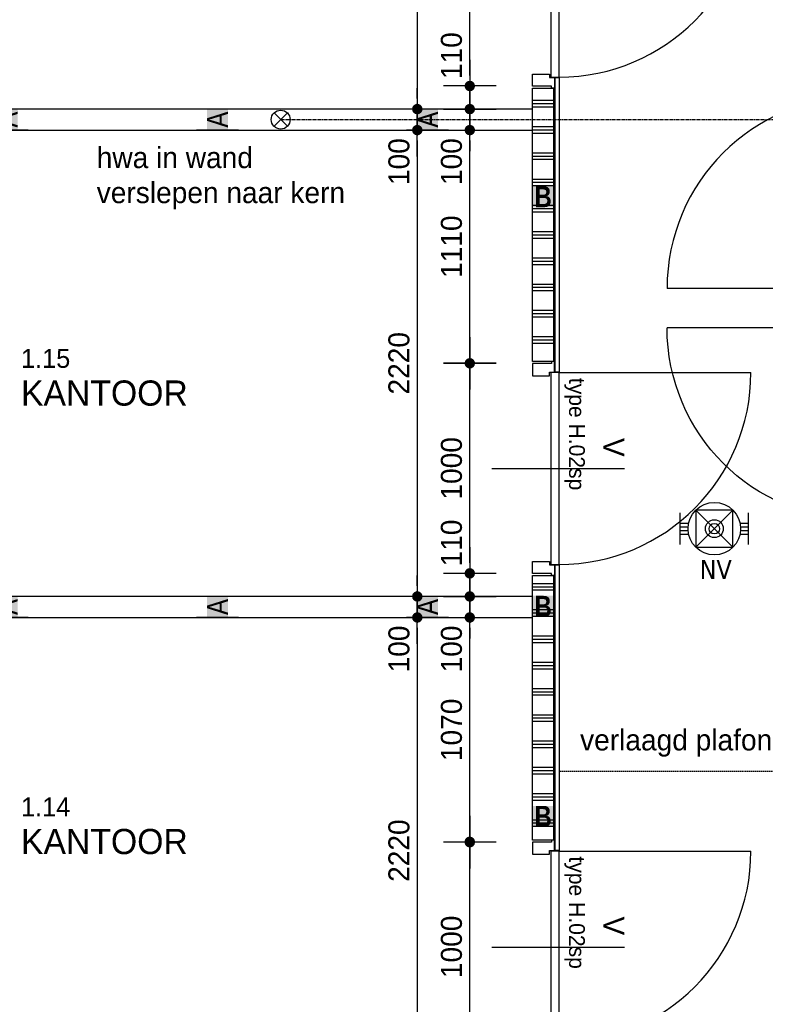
# Model space of a CAD drawing. Header units: millimetres. Extents: x -297000 to 504135, y -166520 to 252050.
# Tile 374 of 416: x 73433 to 76982, y 15654 to 20341. Entities that reach past the tile are written whole.
import ezdxf
from ezdxf.enums import TextEntityAlignment as Align

# ---------------------------------------------------------------- set-up
doc = ezdxf.new("R2010")
doc.units = ezdxf.units.MM
doc.header["$MEASUREMENT"] = 0
doc.linetypes.add('CENTER', pattern=[50.8, 31.75, -6.35, 6.35, -6.35])
doc.linetypes.add('HIDDEN', pattern=[0.375, 0.25, -0.125])
doc.layers.get('Defpoints').update_dxf_attribs({"color": 6})
for name, color, linetype in [('010_D0050_D', 1, 'Continuous'), ('010_T0050_T', 4, 'Continuous'), ('010_T0100_T', 4, 'Continuous'), ('068_HATCH_H', 8, 'Continuous'), ('080_SYMBO_G', 1, 'Continuous'), ('220_WALIN_E', 1, 'Continuous'), ('220_WALIN_G', 1, 'Continuous'), ('320_DOORS_E', 8, 'Continuous'), ('320_DOORS_G', 2, 'Continuous'), ('410_WAFEX_G', 1, 'Continuous'), ('420_WAFIN_G', 1, 'Continuous'), ('520_DRAIN_E', 8, 'Continuous'), ('520_DRAIN_G', 2, 'Continuous'), ('EB63201-_ATTRIB', 2, 'Continuous')]:
    doc.layers.add(name, color=color, linetype=linetype)
doc.styles.add('NORATT', font='TAHOMA.TTF')
doc.styles.add('VMX 1 SMALL 100', font='unvr55w.TTF', dxfattribs={"height": 100})
doc.styles.add('VMX 2 MEDIUM 100', font='unvr55w.TTF', dxfattribs={"height": 200})
doc.styles.add('VMX 2 MEDIUM 50', font='unvr55w.TTF', dxfattribs={"height": 100})
doc.dimstyles.new('1_25', dxfattribs={"dimscale": 25, "dimtxt": 3.5, "dimasz": 3.5, "dimexe": 1.25, "dimexo": 0.625, "dimgap": 1, "dimtad": 1, "dimdec": 0, "dimdsep": 46, "dimtxsty": 'Standard', "dimcen": 2.5, "dimclrd": 256, "dimclre": 256, "dimclrt": 10, "dimadec": 0, "dimazin": 0, "dimtfac": 1, "dimtdec": 0, "dimtmove": 0, "dimatfit": 3, "dimfxl": 0, "dimtvp": 1, "dimtolj": 1, "dimtzin": 0, "dimlwd": -1, "dimlwe": -1, "dimarcsym": 0})
doc.dimstyles.new('VMX 50', dxfattribs={"dimscale": 50, "dimtxt": 1, "dimasz": 1, "dimexe": 2, "dimexo": 2, "dimgap": 0.7, "dimtad": 1, "dimdec": 0, "dimdsep": 46, "dimtxsty": 'VMX 2 MEDIUM 50', "dimblk1": 'VMX-DIM-ARROW', "dimblk2": 'VMX-DIM-ARROW', "dimsah": 1, "dimcen": 1, "dimdle": 2, "dimse1": 1, "dimse2": 1, "dimclrd": 256, "dimclre": 256, "dimclrt": 256, "dimadec": 0, "dimazin": 0, "dimtm": 1e-09, "dimtfac": 1, "dimtdec": 0, "dimtmove": 2, "dimatfit": 2, "dimldrblk": 'VMX-DIM-ARROW', "dimfxl": 0, "dimtolj": 2, "dimlwd": -1, "dimarcsym": 0})

# ---------------------------------------------------------------- blocks, each defined once
blk = doc.blocks.new('VMX-DIM-ARROW')
h = blk.add_hatch(color=256)
edge = h.paths.add_edge_path()
edge.add_arc((0, 0), 0.5, 0, 360)
for p, q in [((0, 2.5), (0, -2.5)), ((-2.5, 0), (2.5, 0))]:
    blk.add_line(p, q)
blk = doc.blocks.new('*D400')
at = {"layer": '010_D0050_D'}
blk.add_line((75575.1, 15477), (75575.1, 16377), dxfattribs=at)
at = {"layer": 'Defpoints', "color": 0}
for p in [(75575.1, 16427), (75825.1, 16427), (75825.1, 15427)]:
    blk.add_point(p, dxfattribs=at)
at = {"layer": '010_D0050_D', "xscale": 50, "yscale": 50, "zscale": 50}
for p, rotation in [((75575.1, 16427), 90), ((75575.1, 15427), 270)]:
    blk.add_blockref('VMX-DIM-ARROW', p, dxfattribs=dict(at, rotation=rotation))
at = {"layer": '010_D0050_D', "insert": (75488.2, 15927), "char_height": 100, "attachment_point": 5, "rotation": 90, "style": 'VMX 2 MEDIUM 50'}
blk.add_mtext('\\A2;1000', dxfattribs=at)
blk = doc.blocks.new('*D402')
at = {"layer": '010_D0050_D'}
blk.add_line((75575.1, 16475), (75575.1, 17445), dxfattribs=at)
at = {"layer": 'Defpoints', "color": 0}
for p in [(75575.1, 17495), (75825.1, 17495), (75825.1, 16425)]:
    blk.add_point(p, dxfattribs=at)
at = {"layer": '010_D0050_D', "xscale": 50, "yscale": 50, "zscale": 50}
for p, rotation in [((75575.1, 17495), 90), ((75575.1, 16425), 270)]:
    blk.add_blockref('VMX-DIM-ARROW', p, dxfattribs=dict(at, rotation=rotation))
at = {"layer": '010_D0050_D', "insert": (75488.2, 16960), "char_height": 100, "attachment_point": 5, "rotation": 90, "style": 'VMX 2 MEDIUM 50'}
blk.add_mtext('\\A2;1070', dxfattribs=at)
blk = doc.blocks.new('*D403')
at = {"layer": '010_D0050_D'}
for p, q in [((75575.1, 17645), (75575.1, 17695)), ((75575.1, 17495), (75575.1, 17595)), ((75575.1, 17445), (75575.1, 17395))]:
    blk.add_line(p, q, dxfattribs=at)
at = {"layer": 'Defpoints', "color": 0}
for p in [(75575.1, 17595), (75825.1, 17595), (75825.1, 17495)]:
    blk.add_point(p, dxfattribs=at)
at = {"layer": '010_D0050_D', "xscale": 50, "yscale": 50, "zscale": 50}
for p, rotation in [((75575.1, 17595), 270), ((75575.1, 17495), 90)]:
    blk.add_blockref('VMX-DIM-ARROW', p, dxfattribs=dict(at, rotation=rotation))
at = {"layer": '010_D0050_D', "insert": (75488.2, 17345), "char_height": 100, "attachment_point": 5, "rotation": 90, "style": 'VMX 2 MEDIUM 50'}
blk.add_mtext('\\A2;100', dxfattribs=at)
blk = doc.blocks.new('*D404')
at = {"layer": '010_D0050_D'}
for p, q in [((75575.1, 17755), (75575.1, 17805)), ((75575.1, 17595), (75575.1, 17705)), ((75575.1, 17545), (75575.1, 17495))]:
    blk.add_line(p, q, dxfattribs=at)
at = {"layer": 'Defpoints', "color": 0}
for p in [(75575.1, 17705), (75825.1, 17705), (75825.1, 17595)]:
    blk.add_point(p, dxfattribs=at)
at = {"layer": '010_D0050_D', "xscale": 50, "yscale": 50, "zscale": 50}
for p, rotation in [((75575.1, 17705), 270), ((75575.1, 17595), 90)]:
    blk.add_blockref('VMX-DIM-ARROW', p, dxfattribs=dict(at, rotation=rotation))
at = {"layer": '010_D0050_D', "insert": (75488.2, 17849.5), "char_height": 100, "attachment_point": 5, "rotation": 90, "style": 'VMX 2 MEDIUM 50'}
blk.add_mtext('\\A2;110', dxfattribs=at)
blk = doc.blocks.new('*D405')
at = {"layer": '010_D0050_D'}
blk.add_line((75575.1, 17755), (75575.1, 18655), dxfattribs=at)
at = {"layer": 'Defpoints', "color": 0}
for p in [(75575.1, 18705), (75825.1, 18705), (75825.1, 17705)]:
    blk.add_point(p, dxfattribs=at)
at = {"layer": '010_D0050_D', "xscale": 50, "yscale": 50, "zscale": 50}
for p, rotation in [((75575.1, 18705), 90), ((75575.1, 17705), 270)]:
    blk.add_blockref('VMX-DIM-ARROW', p, dxfattribs=dict(at, rotation=rotation))
at = {"layer": '010_D0050_D', "insert": (75488.2, 18205), "char_height": 100, "attachment_point": 5, "rotation": 90, "style": 'VMX 2 MEDIUM 50'}
blk.add_mtext('\\A2;1000', dxfattribs=at)
blk = doc.blocks.new('*D406')
at = {"layer": '010_D0050_D'}
blk.add_line((75575.1, 18755), (75575.1, 19765), dxfattribs=at)
at = {"layer": 'Defpoints', "color": 0}
for p in [(75575.1, 19815), (75825.1, 19815), (75825.1, 18705)]:
    blk.add_point(p, dxfattribs=at)
at = {"layer": '010_D0050_D', "xscale": 50, "yscale": 50, "zscale": 50}
for p, rotation in [((75575.1, 19815), 90), ((75575.1, 18705), 270)]:
    blk.add_blockref('VMX-DIM-ARROW', p, dxfattribs=dict(at, rotation=rotation))
at = {"layer": '010_D0050_D', "insert": (75488.2, 19260), "char_height": 100, "attachment_point": 5, "rotation": 90, "style": 'VMX 2 MEDIUM 50'}
blk.add_mtext('\\A2;1110', dxfattribs=at)
blk = doc.blocks.new('*D407')
at = {"layer": '010_D0050_D'}
for p, q in [((75575.1, 19965), (75575.1, 20015)), ((75575.1, 19815), (75575.1, 19915)), ((75575.1, 19765), (75575.1, 19715))]:
    blk.add_line(p, q, dxfattribs=at)
at = {"layer": 'Defpoints', "color": 0}
for p in [(75575.1, 19915), (75825.1, 19915), (75825.1, 19815)]:
    blk.add_point(p, dxfattribs=at)
at = {"layer": '010_D0050_D', "xscale": 50, "yscale": 50, "zscale": 50}
for p, rotation in [((75575.1, 19915), 270), ((75575.1, 19815), 90)]:
    blk.add_blockref('VMX-DIM-ARROW', p, dxfattribs=dict(at, rotation=rotation))
at = {"layer": '010_D0050_D', "insert": (75488.2, 19665), "char_height": 100, "attachment_point": 5, "rotation": 90, "style": 'VMX 2 MEDIUM 50'}
blk.add_mtext('\\A2;100', dxfattribs=at)
blk = doc.blocks.new('*D408')
at = {"layer": '010_D0050_D'}
for p, q in [((75575.1, 20075), (75575.1, 20125)), ((75575.1, 19915), (75575.1, 20025)), ((75575.1, 19865), (75575.1, 19815))]:
    blk.add_line(p, q, dxfattribs=at)
at = {"layer": 'Defpoints', "color": 0}
for p in [(75575.1, 20025), (75825.1, 20025), (75825.1, 19915)]:
    blk.add_point(p, dxfattribs=at)
at = {"layer": '010_D0050_D', "xscale": 50, "yscale": 50, "zscale": 50}
for p, rotation in [((75575.1, 20025), 270), ((75575.1, 19915), 90)]:
    blk.add_blockref('VMX-DIM-ARROW', p, dxfattribs=dict(at, rotation=rotation))
at = {"layer": '010_D0050_D', "insert": (75488.2, 20169.5), "char_height": 100, "attachment_point": 5, "rotation": 90, "style": 'VMX 2 MEDIUM 50'}
blk.add_mtext('\\A2;110', dxfattribs=at)
blk = doc.blocks.new('*D409')
at = {"layer": '010_D0050_D'}
blk.add_line((75575.1, 20075), (75575.1, 20975), dxfattribs=at)
at = {"layer": 'Defpoints', "color": 0}
for p in [(75575.1, 21025), (75825.1, 21025), (75825.1, 20025)]:
    blk.add_point(p, dxfattribs=at)
at = {"layer": '010_D0050_D', "xscale": 50, "yscale": 50, "zscale": 50}
for p, rotation in [((75575.1, 21025), 90), ((75575.1, 20025), 270)]:
    blk.add_blockref('VMX-DIM-ARROW', p, dxfattribs=dict(at, rotation=rotation))
at = {"layer": '010_D0050_D', "insert": (75488.2, 20525), "char_height": 100, "attachment_point": 5, "rotation": 90, "style": 'VMX 2 MEDIUM 50'}
blk.add_mtext('\\A2;1000', dxfattribs=at)
blk = doc.blocks.new('*D421')
at = {"layer": '010_D0050_D'}
blk.add_line((75325.1, 22085), (75325.1, 19965), dxfattribs=at)
at = {"layer": 'Defpoints', "color": 0}
for p in [(75925, 22135), (75325.1, 19915), (75925, 19915)]:
    blk.add_point(p, dxfattribs=at)
at = {"layer": '010_D0050_D', "xscale": 50, "yscale": 50, "zscale": 50}
for p, rotation in [((75325.1, 22135), 90), ((75325.1, 19915), 270)]:
    blk.add_blockref('VMX-DIM-ARROW', p, dxfattribs=dict(at, rotation=rotation))
at = {"layer": '010_D0050_D', "insert": (75238.2, 21025), "char_height": 100, "attachment_point": 5, "rotation": 90, "style": 'VMX 2 MEDIUM 50'}
blk.add_mtext('\\A2;2220', dxfattribs=at)
blk = doc.blocks.new('*D422')
at = {"layer": '010_D0050_D'}
for p, q in [((75325.1, 19965), (75325.1, 20015)), ((75325.1, 19815), (75325.1, 19915)), ((75325.1, 19765), (75325.1, 19715))]:
    blk.add_line(p, q, dxfattribs=at)
at = {"layer": 'Defpoints', "color": 0}
for p in [(75325.1, 19915), (75575.1, 19915), (75575.1, 19815)]:
    blk.add_point(p, dxfattribs=at)
at = {"layer": '010_D0050_D', "xscale": 50, "yscale": 50, "zscale": 50}
for p, rotation in [((75325.1, 19915), 270), ((75325.1, 19815), 90)]:
    blk.add_blockref('VMX-DIM-ARROW', p, dxfattribs=dict(at, rotation=rotation))
at = {"layer": '010_D0050_D', "insert": (75238.2, 19665), "char_height": 100, "attachment_point": 5, "rotation": 90, "style": 'VMX 2 MEDIUM 50'}
blk.add_mtext('\\A2;100', dxfattribs=at)
blk = doc.blocks.new('*D423')
at = {"layer": '010_D0050_D'}
blk.add_line((75325.1, 19765), (75325.1, 17645), dxfattribs=at)
at = {"layer": 'Defpoints', "color": 0}
for p in [(75925, 19815), (75325.1, 17595), (75925, 17595)]:
    blk.add_point(p, dxfattribs=at)
at = {"layer": '010_D0050_D', "xscale": 50, "yscale": 50, "zscale": 50}
for p, rotation in [((75325.1, 19815), 90), ((75325.1, 17595), 270)]:
    blk.add_blockref('VMX-DIM-ARROW', p, dxfattribs=dict(at, rotation=rotation))
at = {"layer": '010_D0050_D', "insert": (75238.2, 18705), "char_height": 100, "attachment_point": 5, "rotation": 90, "style": 'VMX 2 MEDIUM 50'}
blk.add_mtext('\\A2;2220', dxfattribs=at)
blk = doc.blocks.new('*D424')
at = {"layer": '010_D0050_D'}
for p, q in [((75325.1, 17645), (75325.1, 17695)), ((75325.1, 17495), (75325.1, 17595)), ((75325.1, 17445), (75325.1, 17395))]:
    blk.add_line(p, q, dxfattribs=at)
at = {"layer": 'Defpoints', "color": 0}
for p in [(75325.1, 17595), (75575.1, 17595), (75575.1, 17495)]:
    blk.add_point(p, dxfattribs=at)
at = {"layer": '010_D0050_D', "xscale": 50, "yscale": 50, "zscale": 50}
for p, rotation in [((75325.1, 17595), 270), ((75325.1, 17495), 90)]:
    blk.add_blockref('VMX-DIM-ARROW', p, dxfattribs=dict(at, rotation=rotation))
at = {"layer": '010_D0050_D', "insert": (75238.2, 17345), "char_height": 100, "attachment_point": 5, "rotation": 90, "style": 'VMX 2 MEDIUM 50'}
blk.add_mtext('\\A2;100', dxfattribs=at)
blk = doc.blocks.new('*D425')
at = {"layer": '010_D0050_D'}
blk.add_line((75325.1, 17445), (75325.1, 15325), dxfattribs=at)
at = {"layer": 'Defpoints', "color": 0}
for p in [(75925, 17495), (75325.1, 15275), (75925, 15275)]:
    blk.add_point(p, dxfattribs=at)
at = {"layer": '010_D0050_D', "xscale": 50, "yscale": 50, "zscale": 50}
for p, rotation in [((75325.1, 17495), 90), ((75325.1, 15275), 270)]:
    blk.add_blockref('VMX-DIM-ARROW', p, dxfattribs=dict(at, rotation=rotation))
at = {"layer": '010_D0050_D', "insert": (75238.2, 16385), "char_height": 100, "attachment_point": 5, "rotation": 90, "style": 'VMX 2 MEDIUM 50'}
blk.add_mtext('\\A2;2220', dxfattribs=at)
blk = doc.blocks.new('*U1235')
at = {"layer": '068_HATCH_H'}
h = blk.add_hatch(dxfattribs=at)
h.set_pattern_fill('PLAST', color=256, scale=500, angle=180, style=0)
h.set_pattern_definition([(180, (0, 3086.45), (-2e-14, -125), []), (180, (-2e-15, 3070.82), (-2e-14, -125), []), (180, (-4e-15, 3055.2), (-2e-14, -125), [])])
h.paths.add_polyline_path([(0, 3086.4), (100, 3086.4), (100, 4086.4), (0, 4086.4)])
at = {"layer": '220_WALIN_G', "ltscale": 10}
for p, q in [((0, 3400), (0, 3600)), ((100, 3400), (100, 3600)), ((0, 2400), (0, 2600)), ((100, 2400), (100, 2600)), ((0, 1400), (0, 1600)), ((100, 1400), (100, 1600)), ((0, 400), (0, 600)), ((100, 400), (100, 600))]:
    blk.add_line(p, q, dxfattribs=at)
blk.add_lwpolyline([(0, 0), (100, 0), (100, 4086.4), (0, 4086.4)], close=True, dxfattribs=at)
at = {"layer": '220_WALIN_E', "ltscale": 10, "char_height": 100, "width": 100, "attachment_point": 5, "style": 'VMX 1 SMALL 100', "bg_fill": 1, "box_fill_scale": 1, "bg_fill_color": 255, "bg_fill_transparency": 0}
for insert in [(50, 3500), (50, 2500), (50, 1500), (50, 500)]:
    blk.add_mtext('{\\fUnivers Condensed|b0|i0|c0|p34;A}', dxfattribs=dict(at, insert=insert))
blk = doc.blocks.new('DEUR1000_hpl finish')
at = {"layer": '320_DOORS_E'}
blk.add_arc((52.5, 126), 913, 0, 90, dxfattribs=at)
at = {"layer": '320_DOORS_G'}
blk.add_lwpolyline([(52.5, 126), (52.5, 1039)], dxfattribs=at)
for points in [[(9, 0), (67, 0), (67, 81), (50, 81), (50, 104), (0, 104), (0, 90), (9, 90), (9, 0)], [(52.5, 126), (52.5, 86), (965.5, 86), (965.5, 126)], [(1009, 0), (951, 0), (951, 81), (968, 81), (968, 104), (1018, 104), (1018, 90), (1009, 90), (1009, 0)]]:
    blk.add_lwpolyline(points, close=True, dxfattribs=at)
blk = doc.blocks.new('*D942')
at = {"layer": 'Defpoints'}
for p, q in [((-595.6, 1673.5), (-897.4, 1673.5)), ((-866.2, 1586), (-866.2, 360.5)), ((-216.2, 273), (-897.4, 273))]:
    blk.add_line(p, q, dxfattribs=at)
at = {"layer": 'Defpoints', "color": 0}
for p in [(-580, 1673.5), (-866.2, 273), (-200.5, 273)]:
    blk.add_point(p, dxfattribs=at)
at = {"layer": 'Defpoints'}
for points in [[(-880.7, 1586), (-851.6, 1586), (-866.2, 1673.5)], [(-880.7, 360.5), (-851.6, 360.5), (-866.2, 273)]]:
    blk.add_solid(points, dxfattribs=at)
at = {"layer": 'Defpoints', "color": 10, "insert": (-934.9, 1004), "char_height": 87.5, "attachment_point": 5, "rotation": 90}
blk.add_mtext('\\A1;1400', dxfattribs=at)
blk = doc.blocks.new('*D943')
at = {"layer": 'Defpoints'}
for p, q in [((-1130, 1009.1), (-1130, 1219.7)), ((-30, 1009.1), (-30, 1219.7)), ((-1042.5, 1188.4), (-117.5, 1188.4))]:
    blk.add_line(p, q, dxfattribs=at)
at = {"layer": 'Defpoints', "color": 0}
for p in [(-30, 1188.4), (-1130, 993.5), (-30, 993.5)]:
    blk.add_point(p, dxfattribs=at)
at = {"layer": 'Defpoints'}
for points in [[(-1042.5, 1203), (-1042.5, 1173.8), (-1130, 1188.4)], [(-117.5, 1203), (-117.5, 1173.8), (-30, 1188.4)]]:
    blk.add_solid(points, dxfattribs=at)
at = {"layer": 'Defpoints', "color": 10, "insert": (-580, 1257.2), "char_height": 87.5, "attachment_point": 5}
blk.add_mtext('\\A1;1100', dxfattribs=at)
blk = doc.blocks.new('v-deur')
at = {"layer": '080_SYMBO_G'}
blk.add_line((0, -315.7), (0, 315.7), dxfattribs=at)
at = {"layer": '080_SYMBO_G', "insert": (-56.4, 315.7), "char_height": 100, "attachment_point": 3, "style": 'VMX 2 MEDIUM 100'}
blk.add_mtext('V', dxfattribs=at)
blk = doc.blocks.new('*U1225')
at = {"layer": '068_HATCH_H'}
h = blk.add_hatch(dxfattribs=at)
h.set_pattern_fill('PLAST', color=256, scale=500, angle=180, style=0)
h.set_pattern_definition([(180, (0, 3086.45), (-2e-14, -125), []), (180, (-2e-15, 3070.82), (-2e-14, -125), []), (180, (-4e-15, 3055.2), (-2e-14, -125), [])])
h.paths.add_polyline_path([(0, 3086.4), (100, 3086.4), (100, 4086.4), (0, 4086.4)])
at = {"layer": '220_WALIN_G', "ltscale": 10}
for p, q in [((0, 3400), (0, 3600)), ((100, 3400), (100, 3600)), ((0, 2400), (0, 2600)), ((100, 2400), (100, 2600)), ((0, 1400), (0, 1600)), ((100, 1400), (100, 1600)), ((0, 400), (0, 600)), ((100, 400), (100, 600))]:
    blk.add_line(p, q, dxfattribs=at)
blk.add_lwpolyline([(0, 0), (100, 0), (100, 4086.4), (0, 4086.4)], close=True, dxfattribs=at)
at = {"layer": '220_WALIN_E', "ltscale": 10, "char_height": 100, "width": 100, "attachment_point": 5, "style": 'VMX 1 SMALL 100', "bg_fill": 1, "box_fill_scale": 1, "bg_fill_color": 255, "bg_fill_transparency": 0}
for insert in [(50, 3500), (50, 2500), (50, 1500), (50, 500)]:
    blk.add_mtext('{\\fUnivers Condensed|b0|i0|c0|p34;A}', dxfattribs=dict(at, insert=insert))
blk = doc.blocks.new('EJ3T02')
at = {"color": 0}
for p, q in [((-3.25, -1.5), (-3.25, 1.5)), ((-1.768, 1.768), (1.768, -1.768)), ((1.768, 1.768), (-1.768, -1.768)), ((3.25, -1.5), (3.25, 1.5)), ((-3.25, 0.525), (-2.444, 0.525)), ((-3.25, 0.175), (-2.494, 0.175)), ((2.444, 0.525), (3.25, 0.525)), ((2.494, 0.175), (3.25, 0.175)), ((-3.25, -0.175), (-2.494, -0.175)), ((-3.25, -0.525), (-2.444, -0.525)), ((2.444, -0.525), (3.25, -0.525)), ((2.494, -0.175), (3.25, -0.175))]:
    blk.add_line(p, q, dxfattribs=at)
blk.add_lwpolyline([(1.768, -1.768), (1.768, 1.768), (-1.768, 1.768), (-1.768, -1.768)], close=True, dxfattribs=at)
blk.add_lwpolyline([(1.768, -1.768), (1.75, -1.75)], dxfattribs=at)
for radius in [2.5, 0.85, 0.5]:
    blk.add_circle((0, 0), radius, dxfattribs=at)
at = {"color": 0, "style": 'NORATT'}
for tag, flags, p in [('GELIJK', 9, (3.5, 7.5)), ('SCHAK', 8, (3.5, 5.25)), ('NUMMER', 8, (3.5, 3.5)), ('A_CODE', 8, (-3.5, 2.75)), ('GROEP', 8, (-3.5, -2.75)), ('KAST', 9, (3.5, -2.75))]:
    blk.add_attdef(tag, text='', height=1.8, dxfattribs=dict(at, flags=flags)).set_placement(p, align=Align.MIDDLE_CENTER)
blk = doc.blocks.new('LIFT')
at = {"layer": 'Defpoints'}
dim = blk.add_linear_dim(base=(-866.1646, 273.0068), p1=(-580, 1673.5), p2=(-200.5306, 273.0068), angle=90, dimstyle='1_25', dxfattribs=at)
dim.commit()
dim.dimension.update_dxf_attribs({"geometry": '*D942', "text_midpoint": (-866.1646, 1004), "dimtype": 128})
dim = blk.add_linear_dim(base=(-30, 1188.4), p1=(-1130, 993.5), p2=(-30, 993.5), dimstyle='1_25', dxfattribs=at)
dim.commit()
dim.dimension.update_dxf_attribs({"geometry": '*D943', "text_midpoint": (-580, 1257.2)})
blk = doc.blocks.new('1006_X-01.01')
at = {"layer": '068_HATCH_H'}
h = blk.add_hatch(dxfattribs=at)
h.set_pattern_fill('PLAST', color=256, scale=500, angle=180, style=0)
h.set_pattern_definition([(360, (4199, 10082.15), (-2e-14, -125), []), (360, (4199, 10066.52), (-2e-14, -125), []), (360, (4199, 10050.9), (-2e-14, -125), [])])
h.paths.add_polyline_path([(4199, 9288), (4098.9, 9288), (4099, 10590), (4199, 10590)])
h = blk.add_hatch(dxfattribs=at)
h.set_pattern_fill('PLAST', color=256, scale=500, angle=180, style=0)
h.set_pattern_definition([(360, (4199, 7782.15), (-2e-14, -125), []), (360, (4199, 7766.52), (-2e-14, -125), []), (360, (4199, 7750.9), (-2e-14, -125), [])])
h.paths.add_polyline_path([(4199, 7010), (4098.9, 7010), (4099, 8270), (4199, 8270)])
at = {"layer": '220_WALIN_G', "ltscale": 10}
for points in [[(4199, 9288), (4098.9, 9288), (4099, 10590), (4199, 10590)], [(4199, 7010), (4098.9, 7010), (4099, 8270), (4199, 8270)]]:
    blk.add_lwpolyline(points, close=True, dxfattribs=at)
at = {"layer": '410_WAFEX_G', "color": 8, "linetype": 'HIDDEN', "ltscale": 25}
blk.add_line((5652, 7337), (4225, 7337), dxfattribs=at)
at = {"layer": '420_WAFIN_G'}
for points in [[(4206, 9238), (4206, 10640), (4225, 10640), (4225, 9238), (4206, 9238)], [(4206, 6960), (4206, 8320), (4225, 8320), (4225, 6960), (4206, 6960)]]:
    blk.add_lwpolyline(points, dxfattribs=at)
at = {"layer": '520_DRAIN_E', "linetype": 'CENTER', "ltscale": 0.5}
blk.add_lwpolyline([(2900, 10439.9), (9572, 10439.9)], dxfattribs=at)
at = {"layer": '520_DRAIN_G'}
for p, q in [((2868.2, 10408.1), (2931.8, 10471.7)), ((2931.8, 10408.1), (2868.2, 10471.7))]:
    blk.add_line(p, q, dxfattribs=at)
blk.add_ellipse((2900, 10439.9), major_axis=(-0.3, 45), ratio=1, start_param=4.704623, end_param=10.987808, dxfattribs=at)
for p, rotation in [((4099, 11608), 270), ((5778, 9584), 90), ((4099, 9288), 270), ((4099, 7010), 270)]:
    blk.add_blockref('DEUR1000_hpl finish', p, dxfattribs=dict(rotation=rotation))
at = {"xscale": -1, "rotation": 90}
blk.add_blockref('DEUR1000_hpl finish', (5778, 9502), dxfattribs=at)
at = {"xscale": -1}
blk.add_blockref('LIFT', (9822, 7592), dxfattribs=at)
at = {"color": 9}
ref = blk.add_blockref('EJ3T02', (4964, 8492.5), dxfattribs=dict(at, xscale=50, yscale=50, zscale=50))
ref.add_attrib('A_CODE', 'NV', dxfattribs={"layer": 'EB63201-_ATTRIB', "color": 1, "height": 90, "style": 'NORATT', "flags": 8}).set_placement((4970.7, 8298.2), align=Align.MIDDLE_CENTER)
at = {"layer": '010_T0100_T', "color": 7, "rotation": 270}
for p in [(4220, 8779), (4220, 6501)]:
    blk.add_blockref('v-deur', p, dxfattribs=at)
at = {"layer": '220_WALIN_G', "ltscale": 10, "rotation": 90}
for name, p in [('*U1235', (4098.9, 10390)), ('*U1225', (4098.9, 8070))]:
    blk.add_blockref(name, p, dxfattribs=at)
at = {"layer": '220_WALIN_E', "ltscale": 10, "char_height": 100, "width": 100, "attachment_point": 5, "style": 'VMX 1 SMALL 100', "bg_fill": 1, "box_fill_scale": 1, "bg_fill_color": 255, "bg_fill_transparency": 0}
for insert in [(4149, 10073), (4149, 8123), (4149, 7123)]:
    blk.add_mtext('{\\fUnivers Condensed|b1|i0|c0|p34;B}', dxfattribs=dict(at, insert=insert))

msp = doc.modelspace()

# ---------------------------------------------------------------- block references
msp.add_blockref('1006_X-01.01', (71775, 9425))

# ---------------------------------------------------------------- texts
at = {"layer": '010_T0050_T', "attachment_point": 1, "style": 'VMX 2 MEDIUM 50'}
for s, insert, char_height in [('{\\H0.75x;1.15\\P}KANTOOR{\\H0.75004x;\\P }', (73439.2, 18773.3), 120), ('verlaagd plafond', (76100, 16962), 100), ('{\\H0.75x;1.14\\P}KANTOOR{\\H0.75004x;\\P }', (73439.2, 16638.5), 120)]:
    msp.add_mtext(s, dxfattribs=dict(at, insert=insert, char_height=char_height))
at = {"layer": '010_T0050_T', "char_height": 75, "attachment_point": 7, "rotation": 270, "style": 'VMX 2 MEDIUM 50'}
for insert in [(76025, 18635.5), (76025, 16357.5)]:
    msp.add_mtext('type H.02sp', dxfattribs=dict(at, insert=insert))
at = {"layer": '010_T0100_T', "insert": (73799.5, 19734.1), "char_height": 100, "attachment_point": 1, "style": 'VMX 1 SMALL 100'}
msp.add_mtext('hwa in wand\\Pverslepen naar kern', dxfattribs=at)

# ---------------------------------------------------------------- dimensions: what is measured, and where the dimension line sits
at = {"layer": '010_D0050_D'}
for base, p1, p2, picture, middle in [((75325.1, 19915), (75925, 22135), (75925, 19915), '*D421', (75238.2, 21025)), ((75575.1, 21025), (75825.1, 20025), (75825.1, 21025), '*D409', (75488.2, 20525)), ((75325.1, 17595), (75925, 19815), (75925, 17595), '*D423', (75238.2, 18705)), ((75575.1, 19815), (75825.1, 18705), (75825.1, 19815), '*D406', (75488.2, 19260)), ((75575.1, 18705), (75825.1, 17705), (75825.1, 18705), '*D405', (75488.2, 18205)), ((75325.1, 15275), (75925, 17495), (75925, 15275), '*D425', (75238.2, 16385)), ((75575.1, 17495), (75825.1, 16425), (75825.1, 17495), '*D402', (75488.2, 16960)), ((75575.1, 16427), (75825.1, 15427), (75825.1, 16427), '*D400', (75488.2, 15927))]:
    dim = msp.add_linear_dim(base=base, p1=p1, p2=p2, angle=90, dimstyle='VMX 50', dxfattribs=at)
    dim.commit()
    dim.dimension.update_dxf_attribs({"geometry": picture, "text_midpoint": middle})
for base, p1, p2, picture, middle in [((75575.1, 20025), (75825.1, 19915), (75825.1, 20025), '*D408', (75488.2, 20169.5)), ((75325.1, 19915), (75575.1, 19815), (75575.1, 19915), '*D422', (75238.2, 19665)), ((75575.1, 19915), (75825.1, 19815), (75825.1, 19915), '*D407', (75488.2, 19665)), ((75575.1, 17705), (75825.1, 17595), (75825.1, 17705), '*D404', (75488.2, 17849.5)), ((75325.1, 17595), (75575.1, 17495), (75575.1, 17595), '*D424', (75238.2, 17345)), ((75575.1, 17595), (75825.1, 17495), (75825.1, 17595), '*D403', (75488.2, 17345))]:
    dim = msp.add_linear_dim(base=base, p1=p1, p2=p2, angle=90, dimstyle='VMX 50', dxfattribs=at)
    dim.commit()
    dim.dimension.update_dxf_attribs({"geometry": picture, "text_midpoint": middle, "dimtype": 160})

doc.saveas('drawing.dxf')
